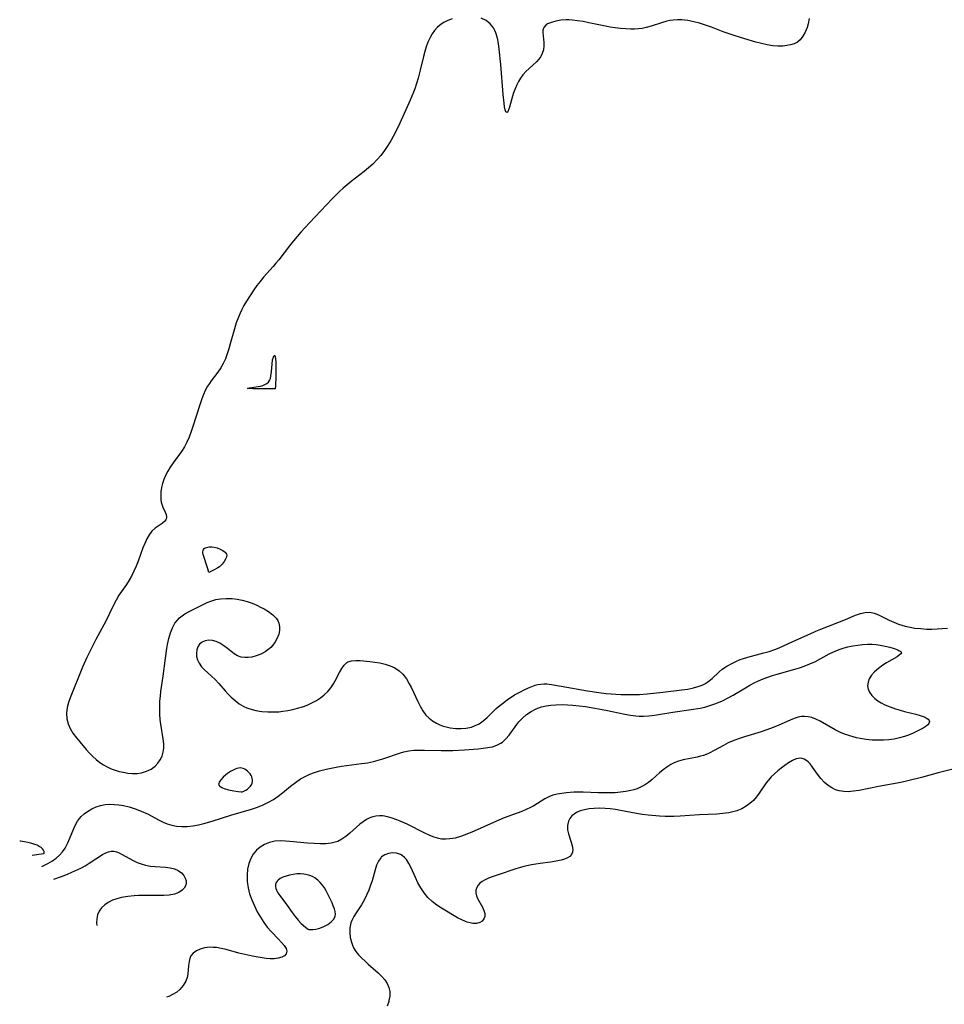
# Model space of a CAD drawing. Header units: inches. Extents: x 1073367 to 1082519, y 1569854 to 1574957.
# Tile 274 of 565: x 1078991 to 1079271, y 1571627 to 1571925. Entities that reach past the tile are written whole.
import ezdxf

# ---------------------------------------------------------------- set-up
doc = ezdxf.new("R2010")
doc.units = ezdxf.units.IN
doc.header["$MEASUREMENT"] = 0
doc.layers.add('CGG_CurvaNivelLidar_v1', color=7, linetype='Continuous', lineweight=30, true_color=0x008008)

msp = doc.modelspace()

# ---------------------------------------------------------------- linework, layer by layer
at = {"layer": 'CGG_CurvaNivelLidar_v1'}
for points in [[(1079121.9242, 1571925.0978, 73), (1079120.6531, 1571924.6266, 73), (1079119.4715, 1571924.0463, 73), (1079118.69, 1571923.5559, 73), (1079117.4534, 1571922.523, 73), (1079116.6531, 1571921.6132, 73), (1079115.947, 1571920.6049, 73), (1079115.3213, 1571919.5182, 73), (1079114.669, 1571918.1396, 73), (1079114.132, 1571916.7298, 73), (1079113.672, 1571915.2682, 73), (1079113.2691, 1571913.7707, 73), (1079112.282, 1571909.5924, 73), (1079111.668, 1571907.2492, 73), (1079111.1994, 1571905.627, 73), (1079110.6743, 1571904.0281, 73), (1079110.2949, 1571903.0164, 73), (1079109.2724, 1571900.5496, 73), (1079106.1761, 1571893.5796, 73), (1079104.7401, 1571890.6794, 73), (1079103.4951, 1571888.4429, 73), (1079102.5218, 1571886.8704, 73), (1079101.4848, 1571885.3464, 73), (1079100.3799, 1571883.8791, 73), (1079099.3515, 1571882.6545, 73), (1079097.9582, 1571881.2024, 73), (1079096.7219, 1571880.0734, 73), (1079095.4327, 1571878.9979, 73), (1079091.5058, 1571875.9734, 73), (1079090.2834, 1571875.0122, 73), (1079089.0896, 1571874.0173, 73), (1079087.9355, 1571872.9744, 73), (1079086.8331, 1571871.9019, 73), (1079085.7563, 1571870.7994, 73), (1079078.836, 1571863.4847, 73), (1079076.2464, 1571860.6495, 73), (1079074.0215, 1571858.0407, 73), (1079072.8623, 1571856.5883, 73), (1079069.5621, 1571852.3037, 73), (1079068.7461, 1571851.2988, 73), (1079067.9082, 1571850.3169, 73), (1079064.9668, 1571847.035, 73), (1079063.9587, 1571845.8185, 73), (1079063.0019, 1571844.5699, 73), (1079062.1021, 1571843.2918, 73), (1079059.8707, 1571839.796, 73), (1079059.08, 1571838.4857, 73), (1079058.4639, 1571837.3489, 73), (1079057.8984, 1571836.1784, 73), (1079057.3856, 1571834.9773, 73), (1079056.7594, 1571833.2565, 73), (1079055.9975, 1571830.7327, 73), (1079054.9566, 1571826.8926, 73), (1079054.5172, 1571825.3952, 73), (1079054.0335, 1571823.9274, 73), (1079053.4614, 1571822.4394, 73), (1079052.8054, 1571821.0122, 73), (1079052.0472, 1571819.6632, 73), (1079051.14, 1571818.3477, 73), (1079049.1975, 1571815.7946, 73), (1079048.6341, 1571814.9801, 73), (1079048.1052, 1571814.135, 73), (1079047.3862, 1571812.8007, 73), (1079046.8282, 1571811.58, 73), (1079046.3264, 1571810.3208, 73), (1079045.7016, 1571808.529, 73), (1079043.6332, 1571801.9337, 73), (1079043.1267, 1571800.4072, 73), (1079042.4816, 1571798.6929, 73), (1079041.8188, 1571797.2014, 73), (1079041.0731, 1571795.7707, 73), (1079040.2374, 1571794.4158, 73), (1079037.6707, 1571790.9262, 73), (1079036.8288, 1571789.6916, 73), (1079036.053, 1571788.4297, 73), (1079035.3714, 1571787.1394, 73), (1079034.8496, 1571785.9231, 73), (1079034.4402, 1571784.6958, 73), (1079034.1517, 1571783.4722, 73), (1079033.9836, 1571782.1868, 73), (1079033.9398, 1571780.9501, 73), (1079033.9967, 1571779.7918, 73), (1079034.084, 1571779.0871, 73), (1079034.2261, 1571778.4353, 73), (1079034.5322, 1571777.6115, 73), (1079035.2659, 1571776.1039, 73), (1079035.5479, 1571775.3799, 73), (1079035.6812, 1571774.6885, 73), (1079035.6591, 1571774.2904, 73), (1079035.5872, 1571774.0235, 73), (1079035.4673, 1571773.7701, 73), (1079035.1398, 1571773.3367, 73), (1079034.3391, 1571772.6677, 73), (1079032.2785, 1571771.2621, 73), (1079031.2602, 1571770.3378, 73), (1079030.446, 1571769.2632, 73), (1079029.7367, 1571768.0043, 73), (1079029.1031, 1571766.6099, 73), (1079028.5707, 1571765.2631, 73), (1079027.0709, 1571761.252, 73), (1079026.4652, 1571759.7343, 73), (1079025.8102, 1571758.235, 73), (1079025.0857, 1571756.7731, 73), (1079024.3534, 1571755.4911, 73), (1079023.5609, 1571754.2552, 73), (1079022.05, 1571752.0935, 73), (1079021.322, 1571750.9941, 73), (1079020.4235, 1571749.4362, 73), (1079019.5971, 1571747.8114, 73), (1079017.3255, 1571743.115, 73), (1079014.3266, 1571737.5864, 73), (1079012.8739, 1571734.7997, 73), (1079011.5865, 1571732.1615, 73), (1079010.2968, 1571729.2364, 73), (1079006.5829, 1571719.9945, 73), (1079006.0807, 1571718.5074, 73), (1079005.7052, 1571717.0255, 73), (1079005.4918, 1571715.3024, 73), (1079005.5725, 1571713.6078, 73), (1079005.9317, 1571712.1339, 73), (1079006.5344, 1571710.7157, 73), (1079007.4114, 1571709.2563, 73), (1079008.4563, 1571707.8493, 73), (1079009.4617, 1571706.6373, 73), (1079011.4589, 1571704.3412, 73), (1079012.4342, 1571703.2674, 73), (1079013.4222, 1571702.2627, 73), (1079014.4608, 1571701.3145, 73), (1079015.5595, 1571700.4444, 73), (1079016.6399, 1571699.7247, 73), (1079017.7721, 1571699.0927, 73), (1079018.9473, 1571698.5506, 73), (1079020.1449, 1571698.1053, 73), (1079021.3656, 1571697.7435, 73), (1079022.5981, 1571697.4586, 73), (1079023.9973, 1571697.2275, 73), (1079025.3847, 1571697.1084, 73), (1079026.7906, 1571697.1266, 73), (1079028.1491, 1571697.3129, 73), (1079029.6474, 1571697.7688, 73), (1079031.0234, 1571698.4576, 73), (1079032.2413, 1571699.3559, 73), (1079033.1016, 1571700.2492, 73), (1079033.8119, 1571701.2553, 73), (1079034.356, 1571702.3547, 73), (1079034.7098, 1571703.5331, 73), (1079034.856, 1571704.7561, 73), (1079034.841, 1571706.0316, 73), (1079034.6849, 1571707.5489, 73), (1079033.9565, 1571711.9577, 73), (1079033.7682, 1571713.4141, 73), (1079033.6563, 1571714.887, 73), (1079033.6163, 1571716.3728, 73), (1079033.6375, 1571717.8653, 73), (1079033.6907, 1571718.9872, 73), (1079033.8157, 1571720.4584, 73), (1079033.9922, 1571721.9259, 73), (1079034.6905, 1571726.5024, 73), (1079035.3454, 1571731.9956, 73), (1079035.7919, 1571734.8988, 73), (1079036.0104, 1571736.0885, 73), (1079036.402, 1571737.8656, 73), (1079036.8852, 1571739.566, 73), (1079037.4931, 1571741.1565, 73), (1079038.2026, 1571742.4881, 73), (1079038.8534, 1571743.3719, 73), (1079039.5957, 1571744.1278, 73), (1079040.3667, 1571744.7575, 73), (1079041.2003, 1571745.3283, 73), (1079042.5105, 1571746.0786, 73), (1079047.9448, 1571748.7692, 73), (1079049.338, 1571749.3115, 73), (1079050.6283, 1571749.6558, 73), (1079051.9688, 1571749.8766, 73), (1079053.7443, 1571749.9965, 73), (1079055.55, 1571749.9498, 73), (1079057.0527, 1571749.7889, 73), (1079058.5417, 1571749.5069, 73), (1079060.0627, 1571749.0761, 73), (1079061.5488, 1571748.5349, 73), (1079062.9955, 1571747.9171, 73), (1079064.0874, 1571747.3994, 73), (1079065.1379, 1571746.8496, 73), (1079066.5357, 1571746.0034, 73), (1079067.7724, 1571745.0788, 73), (1079068.7658, 1571744.0798, 73), (1079069.2696, 1571743.3405, 73), (1079069.6276, 1571742.5426, 73), (1079069.8535, 1571741.4721, 73), (1079069.8439, 1571740.3573, 73), (1079069.602, 1571739.1768, 73), (1079069.1562, 1571738.0117, 73), (1079068.5348, 1571736.8901, 73), (1079067.7554, 1571735.8423, 73), (1079067.1591, 1571735.2064, 73), (1079066.6611, 1571734.756, 73), (1079065.4643, 1571733.8964, 73), (1079064.159, 1571733.1996, 73), (1079062.7925, 1571732.6622, 73), (1079061.4067, 1571732.2917, 73), (1079060.3744, 1571732.1356, 73), (1079059.366, 1571732.1058, 73), (1079058.1824, 1571732.2692, 73), (1079057.0926, 1571732.6533, 73), (1079056.1042, 1571733.2521, 73), (1079054.1018, 1571734.8588, 73), (1079052.9874, 1571735.7092, 73), (1079051.8162, 1571736.4548, 73), (1079050.6885, 1571736.9787, 73), (1079049.5461, 1571737.305, 73), (1079048.4281, 1571737.3925, 73), (1079047.3924, 1571737.2109, 73), (1079046.4643, 1571736.7856, 73), (1079045.694, 1571736.1432, 73), (1079045.1607, 1571735.3688, 73), (1079044.8212, 1571734.4682, 73), (1079044.6897, 1571733.4843, 73), (1079044.7806, 1571732.4548, 73), (1079045.0785, 1571731.4165, 73), (1079045.5678, 1571730.404, 73), (1079046.2933, 1571729.3698, 73), (1079047.1723, 1571728.395, 73), (1079048.1517, 1571727.4705, 73), (1079050.42, 1571725.4568, 73), (1079051.5186, 1571724.2826, 73), (1079053.4209, 1571722.0595, 73), (1079054.2805, 1571721.1053, 73), (1079055.1855, 1571720.1851, 73), (1079056.3842, 1571719.1262, 73), (1079057.6709, 1571718.1791, 73), (1079059.0456, 1571717.3729, 73), (1079059.9352, 1571716.9615, 73), (1079060.8557, 1571716.6173, 73), (1079062.6143, 1571716.1523, 73), (1079064.4362, 1571715.8659, 73), (1079066.2983, 1571715.7206, 73), (1079067.3764, 1571715.6926, 73), (1079068.4586, 1571715.7089, 73), (1079069.615, 1571715.7801, 73), (1079070.7709, 1571715.9012, 73), (1079072.2937, 1571716.1278, 73), (1079073.8036, 1571716.4264, 73), (1079075.2923, 1571716.7986, 73), (1079076.7647, 1571717.2535, 73), (1079078.1968, 1571717.7869, 73), (1079079.6071, 1571718.4152, 73), (1079080.949, 1571719.1354, 73), (1079082.2032, 1571719.9612, 73), (1079083.3362, 1571720.8897, 73), (1079084.3629, 1571721.9145, 73), (1079085.28, 1571723.0151, 73), (1079086.079, 1571724.1745, 73), (1079086.5895, 1571725.0544, 73), (1079087.9277, 1571727.6637, 73), (1079088.5909, 1571728.8469, 73), (1079089.3201, 1571729.8611, 73), (1079090.1716, 1571730.6281, 73), (1079090.4632, 1571730.7984, 73), (1079091.5711, 1571731.1639, 73), (1079092.8292, 1571731.279, 73), (1079094.2033, 1571731.2347, 73), (1079097.0983, 1571730.965, 73), (1079098.5622, 1571730.7781, 73), (1079100.1431, 1571730.4965, 73), (1079101.7015, 1571730.132, 73), (1079103.2494, 1571729.6592, 73), (1079104.7014, 1571729.0143, 73), (1079105.978, 1571728.156, 73), (1079107.1097, 1571727.0783, 73), (1079108.1366, 1571725.7359, 73), (1079109.0261, 1571724.239, 73), (1079109.5518, 1571723.2071, 73), (1079111.5777, 1571718.8949, 73), (1079112.2962, 1571717.4762, 73), (1079113.1141, 1571716.0438, 73), (1079114.0539, 1571714.7454, 73), (1079114.9874, 1571713.795, 73), (1079116.0409, 1571712.9759, 73), (1079117.193, 1571712.2859, 73), (1079118.0483, 1571711.8809, 73), (1079118.9366, 1571711.5392, 73), (1079120.1483, 1571711.182, 73), (1079121.3916, 1571710.9207, 73), (1079123.031, 1571710.7143, 73), (1079124.6749, 1571710.6705, 73), (1079126.2449, 1571710.8069, 73), (1079127.7707, 1571711.1393, 73), (1079128.9652, 1571711.5714, 73), (1079130.0997, 1571712.1467, 73), (1079131.343, 1571712.9926, 73), (1079132.5042, 1571713.9788, 73), (1079135.2966, 1571716.7268, 73), (1079136.3874, 1571717.6868, 73), (1079137.5351, 1571718.5994, 73), (1079138.7252, 1571719.4683, 73), (1079139.7564, 1571720.1696, 73), (1079140.8062, 1571720.8334, 73), (1079142.3703, 1571721.7254, 73), (1079143.946, 1571722.5226, 73), (1079145.51, 1571723.2219, 73), (1079147.0605, 1571723.7918, 73), (1079147.8956, 1571724.0041, 73), (1079148.7468, 1571724.1402, 73), (1079149.6332, 1571724.1958, 73), (1079150.5323, 1571724.1768, 73), (1079152.0149, 1571724.0239, 73), (1079154.9425, 1571723.5338, 73), (1079162.8426, 1571722.1148, 73), (1079166.2934, 1571721.5685, 73), (1079168.4989, 1571721.289, 73), (1079169.9525, 1571721.1474, 73), (1079171.4081, 1571721.0449, 73), (1079172.9414, 1571720.9818, 73), (1079174.4747, 1571720.9561, 73), (1079177.2632, 1571720.977, 73), (1079178.5178, 1571721.0202, 73), (1079180.8813, 1571721.1834, 73), (1079185.6439, 1571721.671, 73), (1079191.3605, 1571722.3538, 73), (1079193.1631, 1571722.6239, 73), (1079194.9039, 1571722.9745, 73), (1079196.5587, 1571723.4523, 73), (1079197.5332, 1571723.8388, 73), (1079198.2582, 1571724.1989, 73), (1079199.2332, 1571724.8032, 73), (1079200.4867, 1571725.7942, 73), (1079202.5653, 1571727.758, 73), (1079203.5244, 1571728.5942, 73), (1079204.9046, 1571729.5483, 73), (1079206.4215, 1571730.3879, 73), (1079207.6768, 1571730.9871, 73), (1079208.9843, 1571731.5282, 73), (1079209.684, 1571731.7815, 73), (1079211.2545, 1571732.2698, 73), (1079216.1364, 1571733.5202, 73), (1079217.7678, 1571733.9868, 73), (1079219.4194, 1571734.5523, 73), (1079220.7998, 1571735.1103, 73), (1079224.889, 1571736.9807, 73), (1079230.1025, 1571739.3095, 73), (1079231.8204, 1571740.073, 73), (1079233.3732, 1571740.7155, 73), (1079240.7439, 1571743.5934, 73), (1079243.8077, 1571744.8948, 73), (1079245.3295, 1571745.4612, 73), (1079246.7447, 1571745.784, 73), (1079248.1418, 1571745.83, 73), (1079249.455, 1571745.5682, 73), (1079250.7386, 1571745.0682, 73), (1079253.9713, 1571743.4131, 73), (1079255.3449, 1571742.8011, 73), (1079256.786, 1571742.2472, 73), (1079257.7988, 1571741.9158, 73), (1079258.8364, 1571741.6269, 73), (1079260.2828, 1571741.3072, 73), (1079261.7614, 1571741.0653, 73), (1079263.5091, 1571740.8714, 73), (1079265.2797, 1571740.7617, 73), (1079266.8733, 1571740.7313, 73), (1079268.474, 1571740.7681, 73), (1079270.0297, 1571740.8723, 73), (1079271.5853, 1571741.0393, 73)], [(1079229.8148, 1571925.2742, 73), (1079229.512, 1571923.6755, 73), (1079229.1882, 1571922.5309, 73), (1079228.642, 1571921.1253, 73), (1079227.9458, 1571919.8661, 73), (1079227.0716, 1571918.8018, 73), (1079226.2442, 1571918.1375, 73), (1079225.3051, 1571917.6307, 73), (1079224.2161, 1571917.2653, 73), (1079223.0461, 1571917.0422, 73), (1079221.8145, 1571916.9289, 73), (1079220.3284, 1571916.9075, 73), (1079218.8016, 1571917.0122, 73), (1079217.1075, 1571917.2813, 73), (1079215.3914, 1571917.6697, 73), (1079213.656, 1571918.1285, 73), (1079210.3633, 1571919.0754, 73), (1079207.183, 1571920.0817, 73), (1079203.8623, 1571921.2574, 73), (1079200.3234, 1571922.5775, 73), (1079198.5096, 1571923.2201, 73), (1079196.7177, 1571923.7951, 73), (1079194.9286, 1571924.2821, 73), (1079193.143, 1571924.648, 73), (1079191.3621, 1571924.8499, 73), (1079190.046, 1571924.8675, 73), (1079188.7398, 1571924.7699, 73), (1079187.767, 1571924.6226, 73), (1079186.8049, 1571924.4189, 73), (1079185.1975, 1571923.9703, 73), (1079182.0974, 1571922.9289, 73), (1079180.5641, 1571922.4796, 73), (1079179.3786, 1571922.2304, 73), (1079178.1711, 1571922.0727, 73), (1079177.0547, 1571922.0103, 73), (1079175.9244, 1571922.0105, 73), (1079174.383, 1571922.0824, 73), (1079172.8244, 1571922.2207, 73), (1079171.2549, 1571922.4144, 73), (1079169.6805, 1571922.6555, 73), (1079167.2949, 1571923.0943, 73), (1079163.2756, 1571923.9604, 73), (1079161.5212, 1571924.303, 73), (1079159.7851, 1571924.5802, 73), (1079158.3082, 1571924.7414, 73), (1079157.3259, 1571924.7965, 73), (1079156.3638, 1571924.8029, 73), (1079154.7586, 1571924.6944, 73), (1079153.2654, 1571924.4488, 73), (1079151.9276, 1571924.0775, 73), (1079150.8017, 1571923.5816, 73), (1079150.245, 1571923.2086, 73), (1079149.6308, 1571922.4811, 73), (1079149.4024, 1571921.6881, 73), (1079149.3829, 1571921.007, 73), (1079149.6599, 1571918.0285, 73), (1079149.6668, 1571916.9459, 73), (1079149.5147, 1571915.7794, 73), (1079149.1564, 1571914.6489, 73), (1079148.7051, 1571913.7981, 73), (1079148.1288, 1571912.9911, 73), (1079147.4097, 1571912.1703, 73), (1079146.3537, 1571911.1351, 73), (1079144.2276, 1571909.1942, 73), (1079143.2919, 1571908.1842, 73), (1079142.6168, 1571907.2476, 73), (1079142.0217, 1571906.2317, 73), (1079141.4883, 1571905.1627, 73), (1079140.9718, 1571903.9829, 73), (1079140.5237, 1571902.79, 73), (1079140.2097, 1571901.7992, 73), (1079139.2921, 1571898.4067, 73), (1079139.0318, 1571897.5939, 73), (1079138.7702, 1571897.0525, 73), (1079138.6494, 1571896.9213, 73), (1079138.4882, 1571896.8689, 73), (1079138.3399, 1571896.944, 73), (1079138.2312, 1571897.0888, 73), (1079138.0098, 1571897.6764, 73), (1079137.8232, 1571898.5504, 73), (1079137.663, 1571899.6445, 73), (1079137.3957, 1571902.292, 73), (1079136.6456, 1571911.3671, 73), (1079136.1934, 1571915.9317, 73), (1079135.9687, 1571917.6738, 73), (1079135.659, 1571919.3335, 73), (1079135.2097, 1571920.8765, 73), (1079134.8776, 1571921.6656, 73), (1079134.4718, 1571922.3962, 73), (1079133.4621, 1571923.6175, 73), (1079132.2034, 1571924.5884, 73), (1079130.7513, 1571925.2948, 73)], [(1078998.0576, 1571669.04, 72.5), (1078998.1948, 1571669.096, 72.5), (1078999.7802, 1571669.8626, 72.5), (1079001.2636, 1571670.7484, 72.5), (1079002.368, 1571671.5634, 72.5), (1079003.3753, 1571672.4643, 72.5), (1079004.272, 1571673.4479, 72.5), (1079005.0396, 1571674.5148, 72.5), (1079005.4876, 1571675.3, 72.5), (1079005.8857, 1571676.1173, 72.5), (1079006.5013, 1571677.5559, 72.5), (1079007.6721, 1571680.4565, 72.5), (1079008.3153, 1571681.8299, 72.5), (1079008.799, 1571682.6802, 72.5), (1079009.3641, 1571683.4696, 72.5), (1079009.9278, 1571684.1061, 72.5), (1079010.8265, 1571684.9295, 72.5), (1079011.8203, 1571685.6638, 72.5), (1079013.0874, 1571686.4127, 72.5), (1079014.447, 1571687.0178, 72.5), (1079015.7524, 1571687.4213, 72.5), (1079017.1097, 1571687.6841, 72.5), (1079018.504, 1571687.8039, 72.5), (1079019.8772, 1571687.7813, 72.5), (1079021.264, 1571687.6406, 72.5), (1079022.6562, 1571687.4008, 72.5), (1079024.3734, 1571686.9891, 72.5), (1079026.2005, 1571686.4269, 72.5), (1079027.9939, 1571685.7532, 72.5), (1079029.9589, 1571684.8614, 72.5), (1079033.4279, 1571683.0124, 72.5), (1079034.663, 1571682.4122, 72.5), (1079035.9225, 1571681.8978, 72.5), (1079037.3049, 1571681.4782, 72.5), (1079038.7192, 1571681.2008, 72.5), (1079040.3027, 1571681.0617, 72.5), (1079041.9, 1571681.0847, 72.5), (1079043.5991, 1571681.2687, 72.5), (1079045.2964, 1571681.5753, 72.5), (1079046.9891, 1571681.9636, 72.5), (1079049.5023, 1571682.65, 72.5), (1079055.1436, 1571684.4759, 72.5), (1079061.3351, 1571686.3385, 72.5), (1079063.1441, 1571686.9483, 72.5), (1079064.9078, 1571687.6481, 72.5), (1079066.4631, 1571688.4097, 72.5), (1079067.9595, 1571689.2847, 72.5), (1079069.3795, 1571690.2476, 72.5), (1079070.7492, 1571691.2835, 72.5), (1079073.1618, 1571693.2498, 72.5), (1079074.6312, 1571694.396, 72.5), (1079076.1618, 1571695.4417, 72.5), (1079077.5229, 1571696.2067, 72.5), (1079078.945, 1571696.8664, 72.5), (1079080.3994, 1571697.4236, 72.5), (1079081.8934, 1571697.8999, 72.5), (1079083.8605, 1571698.4113, 72.5), (1079085.3961, 1571698.7394, 72.5), (1079086.9476, 1571699.023, 72.5), (1079088.5101, 1571699.2686, 72.5), (1079094.6, 1571700.0826, 72.5), (1079096.4166, 1571700.3722, 72.5), (1079098.2082, 1571700.7254, 72.5), (1079099.6372, 1571701.0789, 72.5), (1079101.0391, 1571701.4935, 72.5), (1079106.3915, 1571703.3864, 72.5), (1079107.3299, 1571703.659, 72.5), (1079108.8686, 1571703.9799, 72.5), (1079110.4355, 1571704.1433, 72.5), (1079112.0362, 1571704.1968, 72.5), (1079113.6627, 1571704.18, 72.5), (1079118.6424, 1571704.0123, 72.5), (1079120.4214, 1571704.007, 72.5), (1079122.2017, 1571704.0439, 72.5), (1079125.739, 1571704.2127, 72.5), (1079129.8102, 1571704.5452, 72.5), (1079131.3233, 1571704.7095, 72.5), (1079132.7836, 1571704.9171, 72.5), (1079134.1734, 1571705.2068, 72.5), (1079135.4709, 1571705.6229, 72.5), (1079136.649, 1571706.2168, 72.5), (1079137.1677, 1571706.5827, 72.5), (1079138.2129, 1571707.5543, 72.5), (1079139.1582, 1571708.6882, 72.5), (1079141.4893, 1571711.9371, 72.5), (1079142.071, 1571712.6672, 72.5), (1079143.1944, 1571713.8527, 72.5), (1079144.4517, 1571714.9189, 72.5), (1079145.8275, 1571715.8459, 72.5), (1079147.3277, 1571716.6164, 72.5), (1079148.9229, 1571717.2017, 72.5), (1079150.3318, 1571717.5412, 72.5), (1079151.7864, 1571717.7607, 72.5), (1079153.2756, 1571717.8839, 72.5), (1079155.2985, 1571717.9264, 72.5), (1079156.8426, 1571717.8796, 72.5), (1079158.3968, 1571717.7728, 72.5), (1079160.3125, 1571717.5682, 72.5), (1079162.2308, 1571717.3017, 72.5), (1079165.0264, 1571716.8379, 72.5), (1079168.3601, 1571716.2075, 72.5), (1079174.1504, 1571714.9991, 72.5), (1079175.8093, 1571714.6978, 72.5), (1079177.4482, 1571714.4822, 72.5), (1079178.4262, 1571714.4133, 72.5), (1079179.0916, 1571714.4023, 72.5), (1079179.807, 1571714.4234, 72.5), (1079181.4173, 1571714.5564, 72.5), (1079183.0488, 1571714.7715, 72.5), (1079188.6466, 1571715.6635, 72.5), (1079194.1271, 1571716.3994, 72.5), (1079196.8922, 1571716.8673, 72.5), (1079198.2867, 1571717.1777, 72.5), (1079199.8011, 1571717.5992, 72.5), (1079201.2886, 1571718.101, 72.5), (1079203.4164, 1571718.9755, 72.5), (1079205.1357, 1571719.8351, 72.5), (1079206.8144, 1571720.7781, 72.5), (1079210.556, 1571723.0153, 72.5), (1079211.8427, 1571723.7528, 72.5), (1079213.1571, 1571724.4518, 72.5), (1079214.4989, 1571725.105, 72.5), (1079215.8694, 1571725.7029, 72.5), (1079217.287, 1571726.2449, 72.5), (1079218.7293, 1571726.7304, 72.5), (1079220.1004, 1571727.1449, 72.5), (1079225.4955, 1571728.634, 72.5), (1079226.8891, 1571729.0609, 72.5), (1079228.2664, 1571729.5291, 72.5), (1079230.0086, 1571730.2098, 72.5), (1079231.7049, 1571730.9833, 72.5), (1079235.8704, 1571733.2092, 72.5), (1079237.8227, 1571734.1449, 72.5), (1079239.2238, 1571734.6941, 72.5), (1079240.3731, 1571735.0654, 72.5), (1079241.5401, 1571735.3775, 72.5), (1079243.0117, 1571735.6884, 72.5), (1079244.4934, 1571735.9189, 72.5), (1079245.9747, 1571736.0724, 72.5), (1079247.3953, 1571736.145, 72.5), (1079248.7949, 1571736.1304, 72.5), (1079250.0336, 1571736.0334, 72.5), (1079251.2384, 1571735.8729, 72.5), (1079252.7861, 1571735.5897, 72.5), (1079254.2206, 1571735.2532, 72.5), (1079255.4955, 1571734.8834, 72.5), (1079256.5503, 1571734.4959, 72.5), (1079256.9471, 1571734.3123, 72.5), (1079257.4809, 1571733.9648, 72.5), (1079257.6747, 1571733.6016, 72.5), (1079257.488, 1571733.2281, 72.5), (1079256.9975, 1571732.8175, 72.5), (1079256.355, 1571732.4022, 72.5), (1079253.2173, 1571730.5677, 72.5), (1079252.0638, 1571729.8264, 72.5), (1079250.7566, 1571728.8651, 72.5), (1079249.5638, 1571727.8165, 72.5), (1079248.646, 1571726.7995, 72.5), (1079247.9558, 1571725.7126, 72.5), (1079247.5904, 1571724.6773, 72.5), (1079247.4851, 1571723.6151, 72.5), (1079247.6408, 1571722.6013, 72.5), (1079248.0414, 1571721.6304, 72.5), (1079248.7464, 1571720.646, 72.5), (1079249.6789, 1571719.7473, 72.5), (1079250.5891, 1571719.0643, 72.5), (1079251.5985, 1571718.4389, 72.5), (1079252.6887, 1571717.8743, 72.5), (1079254.2653, 1571717.2073, 72.5), (1079255.9135, 1571716.6307, 72.5), (1079257.2847, 1571716.2108, 72.5), (1079258.655, 1571715.8363, 72.5), (1079262.0147, 1571715.0061, 72.5), (1079263.3721, 1571714.6207, 72.5), (1079264.5418, 1571714.2081, 72.5), (1079265.4506, 1571713.7534, 72.5), (1079265.8095, 1571713.4753, 72.5), (1079266.0444, 1571713.1636, 72.5), (1079266.1315, 1571712.8258, 72.5), (1079266.0922, 1571712.5321, 72.5), (1079265.9505, 1571712.2234, 72.5), (1079265.6197, 1571711.8102, 72.5), (1079265.1507, 1571711.3988, 72.5), (1079264.299, 1571710.8258, 72.5), (1079263.274, 1571710.2579, 72.5), (1079261.0085, 1571709.1865, 72.5), (1079259.8326, 1571708.7039, 72.5), (1079258.5999, 1571708.2684, 72.5), (1079257.0617, 1571707.8398, 72.5), (1079255.4673, 1571707.5174, 72.5), (1079253.8998, 1571707.3089, 72.5), (1079252.3096, 1571707.1857, 72.5), (1079250.5898, 1571707.1372, 72.5), (1079248.8677, 1571707.1875, 72.5), (1079247.0415, 1571707.3666, 72.5), (1079245.2337, 1571707.6653, 72.5), (1079244.1505, 1571707.8997, 72.5), (1079243.08, 1571708.172, 72.5), (1079241.766, 1571708.5639, 72.5), (1079240.4818, 1571709.0171, 72.5), (1079239.2347, 1571709.5383, 72.5), (1079237.6834, 1571710.314, 72.5), (1079233.1261, 1571712.9099, 72.5), (1079231.8531, 1571713.5305, 72.5), (1079230.5704, 1571714.0076, 72.5), (1079229.5452, 1571714.2458, 72.5), (1079228.5113, 1571714.3451, 72.5), (1079227.4828, 1571714.2972, 72.5), (1079226.4598, 1571714.1143, 72.5), (1079225.2529, 1571713.7451, 72.5), (1079224.0445, 1571713.2604, 72.5), (1079220.6495, 1571711.711, 72.5), (1079219.3955, 1571711.1695, 72.5), (1079218.1112, 1571710.6614, 72.5), (1079216.7204, 1571710.1694, 72.5), (1079215.3066, 1571709.7149, 72.5), (1079210.2334, 1571708.198, 72.5), (1079208.7875, 1571707.7251, 72.5), (1079207.0549, 1571707.0836, 72.5), (1079205.3808, 1571706.3553, 72.5), (1079203.9029, 1571705.6018, 72.5), (1079201.0732, 1571704.0153, 72.5), (1079199.5609, 1571703.2268, 72.5), (1079198.7397, 1571702.8699, 72.5), (1079197.9001, 1571702.5646, 72.5), (1079196.9556, 1571702.2884, 72.5), (1079195.9959, 1571702.0598, 72.5), (1079191.716, 1571701.1896, 72.5), (1079190.3294, 1571700.8036, 72.5), (1079189.2675, 1571700.4072, 72.5), (1079188.0299, 1571699.7848, 72.5), (1079186.845, 1571699.0323, 72.5), (1079185.7032, 1571698.1836, 72.5), (1079184.5965, 1571697.2686, 72.5), (1079182.372, 1571695.3142, 72.5), (1079181.2296, 1571694.3886, 72.5), (1079180.3619, 1571693.7732, 72.5), (1079179.4542, 1571693.226, 72.5), (1079177.8298, 1571692.4944, 72.5), (1079176.8954, 1571692.193, 72.5), (1079175.9333, 1571691.9469, 72.5), (1079174.383, 1571691.6444, 72.5), (1079172.7894, 1571691.4295, 72.5), (1079171.1642, 1571691.2964, 72.5), (1079168.4759, 1571691.2336, 72.5), (1079166.1006, 1571691.2761, 72.5), (1079161.5865, 1571691.4382, 72.5), (1079160.1046, 1571691.4491, 72.5), (1079158.7351, 1571691.4111, 72.5), (1079156.5108, 1571691.2412, 72.5), (1079155.0802, 1571691.0782, 72.5), (1079153.6976, 1571690.8561, 72.5), (1079152.3778, 1571690.5411, 72.5), (1079151.1384, 1571690.0949, 72.5), (1079149.9571, 1571689.4753, 72.5), (1079146.687, 1571687.3613, 72.5), (1079145.64, 1571686.7878, 72.5), (1079144.3416, 1571686.1952, 72.5), (1079142.9824, 1571685.6653, 72.5), (1079140.1514, 1571684.6593, 72.5), (1079137.7096, 1571683.7305, 72.5), (1079134.4303, 1571682.3299, 72.5), (1079128.6012, 1571679.6881, 72.5), (1079125.8887, 1571678.5423, 72.5), (1079124.5349, 1571678.06, 72.5), (1079122.9127, 1571677.6086, 72.5), (1079121.2977, 1571677.3216, 72.5), (1079120.0331, 1571677.2351, 72.5), (1079118.7848, 1571677.3037, 72.5), (1079117.5083, 1571677.5617, 72.5), (1079116.2447, 1571677.9748, 72.5), (1079114.9847, 1571678.4979, 72.5), (1079113.7196, 1571679.0909, 72.5), (1079108.3332, 1571681.7599, 72.5), (1079106.2667, 1571682.6859, 72.5), (1079105.2492, 1571683.1034, 72.5), (1079103.8319, 1571683.6168, 72.5), (1079102.4244, 1571684.0154, 72.5), (1079101.0302, 1571684.2566, 72.5), (1079099.9697, 1571684.3058, 72.5), (1079098.9285, 1571684.2193, 72.5), (1079098.009, 1571684.0146, 72.5), (1079097.118, 1571683.6958, 72.5), (1079096.0762, 1571683.1686, 72.5), (1079095.0782, 1571682.5184, 72.5), (1079094.0831, 1571681.7488, 72.5), (1079091.028, 1571679.0419, 72.5), (1079089.8733, 1571678.0882, 72.5), (1079088.669, 1571677.2499, 72.5), (1079087.3871, 1571676.59, 72.5), (1079087.0192, 1571676.4495, 72.5), (1079085.4632, 1571676.0547, 72.5), (1079083.8133, 1571675.8783, 72.5), (1079082.0937, 1571675.8534, 72.5), (1079080.3238, 1571675.9236, 72.5), (1079078.2623, 1571676.0708, 72.5), (1079072.9329, 1571676.5843, 72.5), (1079071.6688, 1571676.6656, 72.5), (1079070.0287, 1571676.7047, 72.5), (1079068.4391, 1571676.6023, 72.5), (1079066.8063, 1571676.2601, 72.5), (1079065.2839, 1571675.6628, 72.5), (1079064.0015, 1571674.8778, 72.5), (1079062.8637, 1571673.8995, 72.5), (1079061.8913, 1571672.7539, 72.5), (1079061.1186, 1571671.4628, 72.5), (1079060.518, 1571669.8812, 72.5), (1079060.1532, 1571668.1825, 72.5), (1079059.9947, 1571666.4095, 72.5), (1079060.0319, 1571664.5974, 72.5), (1079060.1217, 1571663.7232, 72.5), (1079060.3183, 1571662.5736, 72.5), (1079060.7987, 1571660.7166, 72.5), (1079061.4415, 1571658.8796, 72.5), (1079062.2184, 1571657.0785, 72.5), (1079063.1015, 1571655.341, 72.5), (1079064.0623, 1571653.6618, 72.5), (1079065.0346, 1571652.1235, 72.5), (1079066.0842, 1571650.6868, 72.5), (1079067.2925, 1571649.3131, 72.5), (1079069.5343, 1571647.0089, 72.5), (1079070.4482, 1571646.0265, 72.5), (1079071.2482, 1571645.0753, 72.5), (1079071.814, 1571644.1906, 72.5), (1079072.0413, 1571643.3694, 72.5), (1079071.8633, 1571642.6539, 72.5), (1079071.3422, 1571642.0367, 72.5), (1079070.5358, 1571641.5623, 72.5), (1079069.4483, 1571641.2604, 72.5), (1079068.1657, 1571641.1318, 72.5), (1079067.0052, 1571641.1356, 72.5), (1079065.7733, 1571641.2227, 72.5), (1079063.9945, 1571641.4554, 72.5), (1079062.1548, 1571641.7849, 72.5), (1079060.2838, 1571642.1796, 72.5), (1079057.5486, 1571642.8328, 72.5), (1079053.695, 1571643.8916, 72.5), (1079052.2398, 1571644.2331, 72.5), (1079050.8087, 1571644.4753, 72.5), (1079049.8112, 1571644.5645, 72.5), (1079048.8365, 1571644.5771, 72.5), (1079047.9538, 1571644.516, 72.5), (1079047.1053, 1571644.386, 72.5), (1079045.8326, 1571644.0376, 72.5), (1079044.7043, 1571643.5265, 72.5), (1079043.7642, 1571642.8555, 72.5), (1079043.0664, 1571642.0174, 72.5), (1079042.7024, 1571641.1943, 72.5), (1079042.4911, 1571640.2769, 72.5), (1079042.358, 1571639.0435, 72.5), (1079042.2624, 1571637.7426, 72.5), (1079042.1261, 1571636.5794, 72.5), (1079041.8877, 1571635.4224, 72.5), (1079041.4995, 1571634.3056, 72.5), (1079040.752, 1571633.0137, 72.5), (1079039.7396, 1571631.8607, 72.5), (1079038.7834, 1571631.0686, 72.5), (1079037.7081, 1571630.3826, 72.5), (1079036.3971, 1571629.7458, 72.5), (1079035.7159, 1571629.4932, 72.5)], [(1079273.575, 1571698.5111, 73), (1079268.7784, 1571697.2527, 73), (1079263.7419, 1571695.8735, 73), (1079260.0425, 1571694.9628, 73), (1079257.5139, 1571694.4109, 73), (1079250.7487, 1571693.1307, 73), (1079244.8968, 1571691.9619, 73), (1079243.2385, 1571691.7138, 73), (1079241.6161, 1571691.5928, 73), (1079240.2444, 1571691.6344, 73), (1079238.9205, 1571691.8465, 73), (1079237.7748, 1571692.209, 73), (1079236.692, 1571692.7273, 73), (1079235.5303, 1571693.5004, 73), (1079234.4579, 1571694.4174, 73), (1079233.3222, 1571695.6006, 73), (1079232.3041, 1571696.8646, 73), (1079230.8081, 1571699.0213, 73), (1079230.079, 1571699.9909, 73), (1079229.4852, 1571700.6363, 73), (1079228.8506, 1571701.1578, 73), (1079228.2808, 1571701.4762, 73), (1079227.7108, 1571701.6619, 73), (1079227.1111, 1571701.725, 73), (1079225.8664, 1571701.5218, 73), (1079224.7426, 1571701.034, 73), (1079223.599, 1571700.3411, 73), (1079222.4257, 1571699.5205, 73), (1079221.3816, 1571698.7497, 73), (1079220.3346, 1571697.9239, 73), (1079219.3125, 1571697.0297, 73), (1079218.3725, 1571696.0891, 73), (1079217.4935, 1571695.0777, 73), (1079216.8534, 1571694.2443, 73), (1079214.6952, 1571691.1249, 73), (1079213.9042, 1571690.0456, 73), (1079212.9629, 1571688.9403, 73), (1079211.9404, 1571688.0115, 73), (1079210.8074, 1571687.2013, 73), (1079209.432, 1571686.424, 73), (1079207.9581, 1571685.8097, 73), (1079207.1768, 1571685.571, 73), (1079205.4964, 1571685.2103, 73), (1079203.7504, 1571684.983, 73), (1079201.9584, 1571684.8427, 73), (1079196.7359, 1571684.5925, 73), (1079190.8839, 1571684.1558, 73), (1079188.9423, 1571684.0695, 73), (1079187.9929, 1571684.0613, 73), (1079186.2924, 1571684.1041, 73), (1079184.5828, 1571684.2053, 73), (1079181.1525, 1571684.5394, 73), (1079179.4396, 1571684.7574, 73), (1079177.6043, 1571685.0342, 73), (1079172.8697, 1571685.9388, 73), (1079171.296, 1571686.2066, 73), (1079169.7469, 1571686.4087, 73), (1079168.2068, 1571686.539, 73), (1079166.5118, 1571686.5906, 73), (1079164.8564, 1571686.5363, 73), (1079163.3503, 1571686.3799, 73), (1079161.9198, 1571686.1192, 73), (1079160.6846, 1571685.7767, 73), (1079159.566, 1571685.3137, 73), (1079158.7866, 1571684.845, 73), (1079158.1192, 1571684.2806, 73), (1079157.5196, 1571683.5259, 73), (1079157.1004, 1571682.6696, 73), (1079156.834, 1571681.4272, 73), (1079156.8601, 1571680.1189, 73), (1079157.1166, 1571678.8512, 73), (1079157.9185, 1571676.386, 73), (1079158.2546, 1571675.2179, 73), (1079158.3932, 1571674.1203, 73), (1079158.3097, 1571673.3411, 73), (1079158.0339, 1571672.6493, 73), (1079157.5211, 1571672.0446, 73), (1079156.8114, 1571671.5697, 73), (1079155.9319, 1571671.2113, 73), (1079154.9204, 1571670.9348, 73), (1079153.347, 1571670.6181, 73), (1079151.6302, 1571670.354, 73), (1079148.5509, 1571669.946, 73), (1079145.9675, 1571669.4971, 73), (1079143.6477, 1571668.9933, 73), (1079142.6337, 1571668.7364, 73), (1079141.1676, 1571668.3096, 73), (1079135.8316, 1571666.5146, 73), (1079134.3683, 1571666.002, 73), (1079132.9936, 1571665.4683, 73), (1079131.7477, 1571664.877, 73), (1079131.0067, 1571664.4284, 73), (1079130.3627, 1571663.9288, 73), (1079129.7949, 1571663.3216, 73), (1079129.3731, 1571662.6268, 73), (1079129.1284, 1571661.8482, 73), (1079129.0915, 1571661.0457, 73), (1079129.2847, 1571660.1685, 73), (1079129.6585, 1571659.2951, 73), (1079131.1297, 1571656.682, 73), (1079131.5434, 1571655.7275, 73), (1079131.7895, 1571654.7925, 73), (1079131.8064, 1571653.9146, 73), (1079131.5511, 1571653.1455, 73), (1079131.0526, 1571652.508, 73), (1079130.3481, 1571652.0456, 73), (1079129.3703, 1571651.7838, 73), (1079128.2445, 1571651.7791, 73), (1079127.3636, 1571651.9308, 73), (1079126.4517, 1571652.1969, 73), (1079125.0465, 1571652.7765, 73), (1079123.629, 1571653.5142, 73), (1079118.7403, 1571656.3694, 73), (1079117.3003, 1571657.3335, 73), (1079115.926, 1571658.4297, 73), (1079114.6552, 1571659.6655, 73), (1079113.5231, 1571661.0434, 73), (1079112.5205, 1571662.5334, 73), (1079111.6377, 1571664.0984, 73), (1079110.8707, 1571665.6893, 73), (1079109.5858, 1571668.5903, 73), (1079108.9171, 1571669.9133, 73), (1079108.1641, 1571671.0769, 73), (1079107.569, 1571671.7505, 73), (1079106.8921, 1571672.2965, 73), (1079106.3369, 1571672.6114, 73), (1079105.166, 1571672.9991, 73), (1079103.944, 1571673.1103, 73), (1079102.7352, 1571672.9663, 73), (1079101.605, 1571672.5689, 73), (1079100.6236, 1571671.9007, 73), (1079100.4987, 1571671.7798, 73), (1079100.3897, 1571671.6647, 73), (1079099.6814, 1571670.641, 73), (1079099.1334, 1571669.4022, 73), (1079098.6874, 1571668.0129, 73), (1079097.7715, 1571664.6483, 73), (1079097.345, 1571663.3467, 73), (1079096.7557, 1571661.8068, 73), (1079096.0879, 1571660.2926, 73), (1079095.3472, 1571658.8246, 73), (1079094.5366, 1571657.4249, 73), (1079092.9535, 1571655.0444, 73), (1079092.2276, 1571653.8804, 73), (1079091.6324, 1571652.6868, 73), (1079091.361, 1571651.9238, 73), (1079091.0802, 1571650.4992, 73), (1079091.0344, 1571649.0332, 73), (1079091.1912, 1571647.558, 73), (1079091.5328, 1571646.1052, 73), (1079091.8323, 1571645.243, 73), (1079092.2145, 1571644.4095, 73), (1079092.8896, 1571643.3224, 73), (1079093.7098, 1571642.2906, 73), (1079094.6379, 1571641.3017, 73), (1079095.6413, 1571640.3453, 73), (1079096.5865, 1571639.5029, 73), (1079099.6627, 1571636.8425, 73), (1079100.7309, 1571635.8052, 73), (1079101.6343, 1571634.7506, 73), (1079102.3648, 1571633.6379, 73), (1079102.8717, 1571632.4624, 73), (1079103.1169, 1571631.1759, 73), (1079103.1066, 1571629.8434, 73), (1079102.8784, 1571628.4928, 73), (1079102.7979, 1571628.1826, 73), (1079102.307, 1571626.7855, 73)], [(1078998.5, 1571672.9373, 73), (1078998.6058, 1571672.9656, 73), (1078998.6777, 1571673.0434, 73), (1078998.7287, 1571673.1649, 73), (1078998.7465, 1571673.3525, 73), (1078998.7099, 1571673.5785, 73), (1078998.546, 1571673.9501, 73), (1078998.2498, 1571674.3354, 73), (1078997.794, 1571674.727, 73), (1078997.225, 1571675.0808, 73), (1078996.5805, 1571675.3938, 73), (1078995.927, 1571675.6547, 73), (1078994.6528, 1571676.0373, 73), (1078992.786, 1571676.4611, 73), (1078991.529, 1571676.6651, 73), (1078991.3298, 1571676.6844, 73)], [(1078995.0537, 1571672.4532, 73), (1078998.5, 1571672.9373, 73)], [(1079001.6012, 1571665.1652, 72), (1079003.9749, 1571666.0089, 72), (1079005.7929, 1571666.71, 72), (1079007.1062, 1571667.2718, 72), (1079009.7643, 1571668.5281, 72), (1079011.0903, 1571669.2219, 72), (1079012.355, 1571669.9548, 72), (1079016.3887, 1571672.6508, 72), (1079017.3342, 1571673.1692, 72), (1079018.134, 1571673.4786, 72), (1079018.9414, 1571673.6303, 72), (1079019.7478, 1571673.5998, 72), (1079020.5632, 1571673.4117, 72), (1079021.3371, 1571673.1175, 72), (1079022.1189, 1571672.7374, 72), (1079025.5681, 1571670.7875, 72), (1079026.7654, 1571670.2275, 72), (1079028.0162, 1571669.7546, 72), (1079029.3096, 1571669.3911, 72), (1079030.7936, 1571669.1296, 72), (1079032.2923, 1571668.9813, 72), (1079035.3579, 1571668.8043, 72), (1079036.7994, 1571668.6412, 72), (1079038.127, 1571668.3125, 72), (1079039.238, 1571667.7857, 72), (1079040.1816, 1571667.0777, 72), (1079040.9222, 1571666.234, 72), (1079041.3446, 1571665.475, 72), (1079041.5811, 1571664.6826, 72), (1079041.6054, 1571663.8867, 72), (1079041.4037, 1571663.1359, 72), (1079040.9986, 1571662.4339, 72), (1079040.4134, 1571661.806, 72), (1079039.36, 1571661.1095, 72), (1079038.0723, 1571660.6245, 72), (1079036.5269, 1571660.3528, 72), (1079034.8356, 1571660.2465, 72), (1079033.5421, 1571660.2233, 72), (1079028.6533, 1571660.2655, 72), (1079027.2671, 1571660.2343, 72), (1079025.8877, 1571660.1574, 72), (1079023.9757, 1571659.9586, 72), (1079022.127, 1571659.6418, 72), (1079020.6783, 1571659.2765, 72), (1079019.3215, 1571658.7882, 72), (1079018.0887, 1571658.1538, 72), (1079016.9976, 1571657.3779, 72), (1079016.0764, 1571656.4695, 72), (1079015.3708, 1571655.4635, 72), (1079014.8689, 1571654.3666, 72), (1079014.5869, 1571653.2076, 72), (1079014.5411, 1571651.933, 72), (1079014.6455, 1571651.1637, 72)]]:
    msp.add_polyline3d(points, dxfattribs=at)
for points in [[(1079068.5, 1571813.301, 73), (1079061.8496, 1571813.3483, 73), (1079060.5408, 1571813.3922, 73), (1079060.2412, 1571813.424, 73), (1079060.1636, 1571813.4667, 73), (1079060.7491, 1571813.5933, 73), (1079063.3445, 1571814.0113, 73), (1079064.0691, 1571814.1701, 73), (1079064.7726, 1571814.3672, 73), (1079065.4305, 1571814.6172, 73), (1079066.0151, 1571814.9394, 73), (1079066.4936, 1571815.3595, 73), (1079066.8248, 1571815.8672, 73), (1079067.0579, 1571816.4621, 73), (1079067.2195, 1571817.1199, 73), (1079067.4085, 1571818.5487, 73), (1079067.5709, 1571820.7497, 73), (1079067.7321, 1571822.0733, 73), (1079067.9577, 1571822.9488, 73), (1079068.076, 1571823.234, 73), (1079068.1831, 1571823.395, 73), (1079068.2867, 1571823.4577, 73), (1079068.3994, 1571823.3814, 73), (1079068.5343, 1571822.9828, 73), (1079068.6072, 1571822.4936, 73), (1079068.6885, 1571821.1699, 73), (1079068.7032, 1571819.2358, 73), (1079068.6717, 1571817.0303, 73), (1079068.5803, 1571814.2127, 73)], [(1079048.5, 1571757.8408, 73), (1079048.1719, 1571758.9457, 73), (1079046.7733, 1571763.2532, 73), (1079046.698, 1571763.6738, 73), (1079046.6906, 1571764.0689, 73), (1079046.7498, 1571764.4395, 73), (1079046.8771, 1571764.7713, 73), (1079047.0804, 1571765.0467, 73), (1079047.3661, 1571765.2518, 73), (1079047.7165, 1571765.397, 73), (1079048.113, 1571765.4949, 73), (1079048.5411, 1571765.5534, 73), (1079049.3202, 1571765.5733, 73), (1079050.1209, 1571765.4979, 73), (1079050.986, 1571765.2873, 73), (1079051.8844, 1571764.926, 73), (1079052.7093, 1571764.4799, 73), (1079053.0759, 1571764.2318, 73), (1079053.3955, 1571763.9662, 73), (1079053.6493, 1571763.6799, 73), (1079053.8121, 1571763.3672, 73), (1079053.8621, 1571763.0288, 73), (1079053.8204, 1571762.6663, 73), (1079053.7096, 1571762.2874, 73), (1079053.5465, 1571761.8987, 73), (1079053.1064, 1571761.1145, 73), (1079052.5316, 1571760.3512, 73), (1079052.1277, 1571759.9596, 73), (1079051.6578, 1571759.5896, 73), (1079051.1369, 1571759.2377, 73), (1079050.0594, 1571758.6135, 73)], [(1079058.5, 1571691.5566, 73), (1079058.8433, 1571691.6432, 73), (1079059.6476, 1571692.0493, 73), (1079060.1128, 1571692.3631, 73), (1079060.5724, 1571692.7413, 73), (1079060.9892, 1571693.1748, 73), (1079061.3253, 1571693.6539, 73), (1079061.5478, 1571694.1621, 73), (1079061.6568, 1571694.6792, 73), (1079061.6587, 1571695.1771, 73), (1079061.5661, 1571695.6346, 73), (1079061.418, 1571696.0755, 73), (1079061.2195, 1571696.4986, 73), (1079060.9257, 1571696.9568, 73), (1079060.5785, 1571697.3801, 73), (1079060.1925, 1571697.7667, 73), (1079059.7772, 1571698.1106, 73), (1079059.3383, 1571698.4011, 73), (1079058.8785, 1571698.6222, 73), (1079058.3977, 1571698.7513, 73), (1079057.9299, 1571698.7719, 73), (1079057.4484, 1571698.7121, 73), (1079056.9586, 1571698.5915, 73), (1079056.4648, 1571698.4242, 73), (1079055.9711, 1571698.2196, 73), (1079055.0014, 1571697.7178, 73), (1079054.0786, 1571697.0886, 73), (1079053.6414, 1571696.7304, 73), (1079052.8265, 1571695.9722, 73), (1079052.1167, 1571695.1983, 73), (1079051.8235, 1571694.8186, 73), (1079051.5925, 1571694.4514, 73), (1079051.4479, 1571694.1038, 73), (1079051.4227, 1571693.7847, 73), (1079051.5491, 1571693.4963, 73), (1079051.8038, 1571693.2395, 73), (1079052.1544, 1571693.0068, 73), (1079052.5761, 1571692.7927, 73), (1079053.092, 1571692.5852, 73), (1079054.452, 1571692.1752, 73), (1079055.9818, 1571691.829, 73), (1079057.3704, 1571691.6127, 73), (1079058.2094, 1571691.5504, 73)], [(1079078.5, 1571650.0198, 73), (1079078.6532, 1571649.9529, 73), (1079079.1356, 1571649.9214, 73), (1079079.8688, 1571649.9525, 73), (1079080.7788, 1571650.0806, 73), (1079081.9617, 1571650.3887, 73), (1079083.1897, 1571650.8668, 73), (1079084.3696, 1571651.4921, 73), (1079085.4072, 1571652.2349, 73), (1079086.2061, 1571653.0628, 73), (1079086.6688, 1571653.9431, 73), (1079086.7492, 1571654.6202, 73), (1079086.6329, 1571655.4221, 73), (1079086.394, 1571656.2533, 73), (1079086.0706, 1571657.1063, 73), (1079085.6915, 1571657.9755, 73), (1079084.3933, 1571660.6819, 73), (1079083.9177, 1571661.6063, 73), (1079083.4049, 1571662.502, 73), (1079082.8332, 1571663.3488, 73), (1079082.1419, 1571664.1712, 73), (1079081.3675, 1571664.9045, 73), (1079080.5159, 1571665.5335, 73), (1079079.7853, 1571665.9461, 73), (1079079.0147, 1571666.2781, 73), (1079078.2113, 1571666.5253, 73), (1079077.1719, 1571666.7105, 73), (1079076.1084, 1571666.7765, 73), (1079075.0375, 1571666.7396, 73), (1079073.9248, 1571666.6018, 73), (1079072.8388, 1571666.3808, 73), (1079071.8, 1571666.0903, 73), (1079070.8353, 1571665.735, 73), (1079070.0583, 1571665.3533, 73), (1079069.4092, 1571664.8909, 73), (1079069.0836, 1571664.5423, 73), (1079068.8377, 1571664.1539, 73), (1079068.6413, 1571663.5371, 73), (1079068.6336, 1571662.9057, 73), (1079068.7396, 1571662.3857, 73), (1079068.93, 1571661.8568, 73), (1079069.3547, 1571661.0402, 73), (1079069.8971, 1571660.2139, 73), (1079071.9605, 1571657.4641, 73), (1079073.6622, 1571655.1248, 73), (1079074.5592, 1571653.9363, 73), (1079075.4664, 1571652.8244, 73), (1079076.287, 1571651.9186, 73), (1079077.049, 1571651.1587, 73), (1079078.1233, 1571650.2378, 73), (1079078.4006, 1571650.0487, 73)]]:
    msp.add_polyline3d(points, close=True, dxfattribs=at)

doc.saveas('drawing.dxf')
